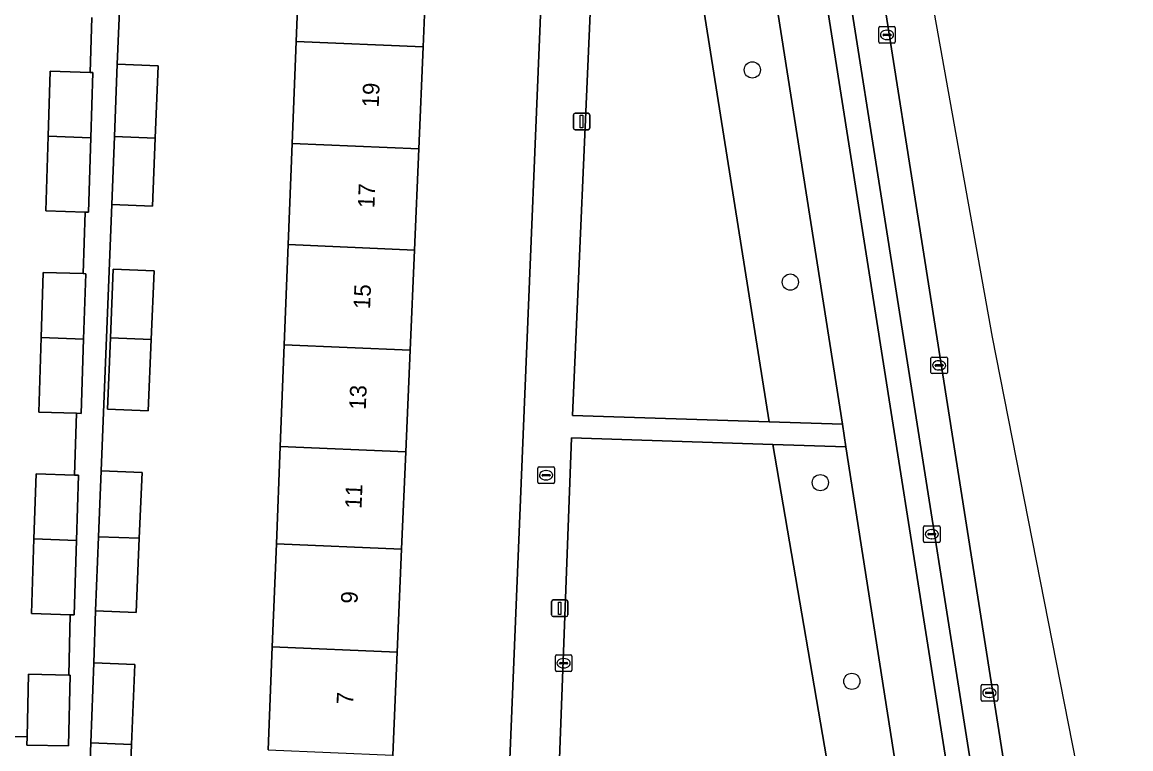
# Model space of a CAD drawing. Extents: x 160077 to 160948, y 386481 to 387498.
# Drawn here: x 160810.6 to 160877.4, y 386953.8 to 386997.6 of the extents above; entities that cross this region are included whole.
import ezdxf

# ---------------------------------------------------------------- set-up
doc = ezdxf.new("R2010")
doc.units = 0
for name, color, linetype in [('IMGEO_Boom', 7, 'Continuous'), ('IMGEO_Brandkraan', 7, 'Continuous'), ('IMGEO_Erf', 7, 'Continuous'), ('IMGEO_Fietspad_gesloten', 7, 'Continuous'), ('IMGEO_Groenvoorziening', 7, 'Continuous'), ('IMGEO_Kolk', 7, 'Continuous'), ('IMGEO_Lichtmast', 7, 'Continuous'), ('IMGEO_Pand', 7, 'Continuous'), ('IMGEO_Pand_nummerreeks', 7, 'Continuous'), ('IMGEO_Parkeervlak_open', 7, 'Continuous'), ('IMGEO_Rijbaan_lokaal_gesloten', 7, 'Continuous'), ('IMGEO_Voetpad_open', 7, 'Continuous')]:
    doc.layers.add(name, color=color, linetype=linetype)

msp = doc.modelspace()

# ---------------------------------------------------------------- linework, layer by layer
at = {"layer": 'IMGEO_Boom'}
for centre in [(160854.608, 386994.728), (160856.9, 386981.933), (160858.711, 386969.838), (160860.611, 386957.857)]:
    msp.add_circle(centre, 0.489, dxfattribs=at)
at = {"layer": 'IMGEO_Brandkraan'}
for p, q in [((160841.666, 386969.857), (160841.666, 386970.709)), ((160841.741, 386970.783), (160842.593, 386970.783)), ((160842.154, 386970.563), (160842.179, 386970.563)), ((160842.667, 386970.709), (160842.667, 386969.857)), ((160842.593, 386969.783), (160841.741, 386969.783)), ((160841.925, 386970.277), (160841.925, 386970.289)), ((160842.363, 386970.24), (160841.965, 386970.24)), ((160841.968, 386970.326), (160842.366, 386970.326)), ((160842.177, 386970.003), (160842.152, 386970.003)), ((160842.409, 386970.289), (160842.409, 386970.277))]:
    msp.add_line(p, q, dxfattribs=at)
for points in [[(160841.666, 386969.857), (160841.666, 386970.709)], [(160841.741, 386970.783), (160842.593, 386970.783)], [(160842.667, 386970.709), (160842.667, 386969.857)], [(160842.593, 386969.783), (160841.741, 386969.783)]]:
    msp.add_lwpolyline(points, dxfattribs=at)
for centre, radius, start, end in [((160841.743, 386970.707), 0.0765, 91.55205, 178.44795), ((160841.743, 386970.707), 0.0765, 91.55205, 178.44795), ((160842.591, 386970.707), 0.0765, 1.55205, 88.44795), ((160842.591, 386970.707), 0.0765, 1.55205, 88.44795), ((160841.743, 386969.859), 0.0765, 181.55205, 268.44795), ((160841.743, 386969.859), 0.0765, 181.55205, 268.44795), ((160841.965, 386970.286), 0.0403, 85.87752, 175.75265), ((160841.962, 386970.276), 0.0366, 178.93798, 274.71019), ((160842.366, 386970.283), 0.043, 264.86636, 352.45326), ((160842.37, 386970.288), 0.0386, 1.73085, 96.63898), ((160842.591, 386969.859), 0.0765, 271.55205, 358.44795), ((160842.591, 386969.859), 0.0765, 271.55205, 358.44795)]:
    msp.add_arc(centre, radius, start, end, dxfattribs=at)
for centre, major_axis, ratio, start_param, end_param in [((160842.153, 386970.283), (-0.387, 0.002), 0.722429, 4.712389, 7.853982), ((160842.178, 386970.283), (-0.39, 0.002), 0.717154, 1.570796, 4.712389)]:
    msp.add_ellipse(centre, major_axis=major_axis, ratio=ratio, start_param=start_param, end_param=end_param, dxfattribs=at)
at = {"layer": 'IMGEO_Erf'}
for points in [[(160841.916, 387000), (160843.721, 387043.684), (160836.789, 387043.97), (160836.553, 387038.455), (160836.291, 387032.33), (160836.028, 387026.171), (160835.772, 387020.179), (160835.508, 387014.008), (160835.253, 387008.045), (160834.994, 387001.985), (160834.909, 387000), (160834.743, 386996.116), (160834.48, 386989.967), (160834.219, 386983.865), (160833.961, 386977.822), (160833.698, 386971.69), (160833.448, 386965.829), (160833.182, 386959.61), (160832.916, 386953.401), (160832.662, 386947.458), (160832.404, 386941.416), (160832.144, 386935.336), (160839.232, 386935.044), (160840.851, 386974.216)], [(160818.339, 386978.465), (160818.161, 386974.16), (160815.703, 386974.262), (160815.881, 386978.563), (160816.054, 386982.715), (160818.512, 386982.613)]]:
    msp.add_lwpolyline(points, close=True, dxfattribs=at)
for points in [[(160825.405, 386953.722), (160825.65, 386959.932), (160825.896, 386966.152), (160826.127, 386972.014), (160826.37, 386978.147), (160826.608, 386984.191), (160826.85, 386990.293), (160827.092, 386996.443), (160827.233, 387000)], [(160816.457, 386998.768), (160816.298, 386995.071), (160818.756, 386994.975), (160818.586, 386990.621), (160818.426, 386986.521), (160815.968, 386986.617), (160815.33, 386970.553), (160817.788, 386970.451), (160817.623, 386966.479), (160817.437, 386961.998), (160814.979, 386962.101), (160814.887, 386958.969), (160817.346, 386958.877), (160817.163, 386954.047), (160817.022, 386950.323)], [(160800.603, 386954.734), (160810.857, 386954.506), (160810.941, 386958.281), (160813.367, 386958.228), (160813.447, 386961.872), (160811.129, 386961.945), (160811.271, 386966.444), (160811.394, 386970.368), (160813.713, 386970.295), (160813.831, 386974.022), (160811.558, 386974.094), (160811.7, 386978.593), (160811.823, 386982.517), (160814.244, 386982.441), (160814.361, 386986.157), (160811.986, 386986.232), (160812.128, 386990.731), (160812.251, 386994.655), (160814.653, 386994.579), (160814.758, 386997.884)]]:
    msp.add_lwpolyline(points, dxfattribs=at)
at = {"layer": 'IMGEO_Fietspad_gesloten'}
for points in [[(160839.039, 387106.69), (160840.709, 387096.066), (160844.15, 387074.182), (160844.86, 387069.704), (160848.756, 387045.127), (160853.93, 387012.138), (160854.193, 387010.643), (160860.039, 386973.359), (160860.241, 386971.987), (160863.785, 386949.371)], [(160867.017, 386948.268), (160866.582, 386951.231), (160853.411, 387034.814), (160850.27, 387054.844), (160846.884, 387076.364)]]:
    msp.add_lwpolyline(points, dxfattribs=at)
at = {"layer": 'IMGEO_Groenvoorziening'}
for points in [[(160860.039, 386973.359), (160854.193, 387010.643), (160849.782, 387010.293), (160851.35, 387000.412), (160851.415, 387000), (160855.621, 386973.5)], [(160855.621, 386973.5), (160851.415, 387000), (160851.35, 387000.412), (160844.975, 387002.965), (160844.904, 387000), (160843.753, 386973.879)]]:
    msp.add_lwpolyline(points, close=True, dxfattribs=at)
for points in [[(160843.886, 386947.307), (160846.733, 386942.041), (160848.965, 386943.186), (160859.854, 386948.769), (160855.849, 386972.131), (160843.704, 386972.53), (160842.905, 386951.58)], [(160863.785, 386949.371), (160860.241, 386971.987), (160855.849, 386972.131), (160859.854, 386948.769), (160861.122, 386941.374), (160865.32, 386916.888), (160866.335, 386915.256), (160866.551, 386915.472), (160865.534, 386921.95)]]:
    msp.add_lwpolyline(points, dxfattribs=at)
at = {"layer": 'IMGEO_Kolk'}
for p, q in [((160862.233, 386996.414), (160862.233, 386997.266)), ((160862.308, 386997.34), (160863.16, 386997.34)), ((160863.234, 386997.266), (160863.234, 386996.414)), ((160862.492, 386996.834), (160862.492, 386996.846)), ((160862.93, 386996.797), (160862.532, 386996.797)), ((160862.535, 386996.883), (160862.933, 386996.883)), ((160862.744, 386996.56), (160862.719, 386996.56)), ((160862.721, 386997.12), (160862.746, 386997.12)), ((160862.976, 386996.846), (160862.976, 386996.834)), ((160863.16, 386996.34), (160862.308, 386996.34)), ((160865.381, 386976.486), (160865.381, 386977.338)), ((160865.456, 386977.412), (160866.308, 386977.412)), ((160865.869, 386977.192), (160865.894, 386977.192)), ((160866.382, 386977.338), (160866.382, 386976.486)), ((160866.308, 386976.412), (160865.456, 386976.412)), ((160865.64, 386976.906), (160865.64, 386976.918)), ((160866.078, 386976.869), (160865.68, 386976.869)), ((160865.683, 386976.955), (160866.081, 386976.955)), ((160865.892, 386976.632), (160865.867, 386976.632)), ((160866.124, 386976.918), (160866.124, 386976.906)), ((160864.936, 386966.304), (160864.936, 386967.156)), ((160865.011, 386967.23), (160865.863, 386967.23)), ((160865.937, 386967.156), (160865.937, 386966.304)), ((160865.195, 386966.724), (160865.195, 386966.736)), ((160865.633, 386966.687), (160865.235, 386966.687)), ((160865.238, 386966.773), (160865.636, 386966.773)), ((160865.447, 386966.45), (160865.422, 386966.45)), ((160865.424, 386967.01), (160865.449, 386967.01)), ((160865.679, 386966.736), (160865.679, 386966.724)), ((160865.863, 386966.23), (160865.011, 386966.23)), ((160842.724, 386958.518), (160842.724, 386959.37)), ((160842.799, 386959.444), (160843.651, 386959.444)), ((160843.212, 386959.224), (160843.237, 386959.224)), ((160843.725, 386959.37), (160843.725, 386958.518)), ((160843.651, 386958.444), (160842.799, 386958.444)), ((160842.983, 386958.938), (160842.983, 386958.95)), ((160843.421, 386958.901), (160843.023, 386958.901)), ((160843.026, 386958.987), (160843.424, 386958.987)), ((160843.235, 386958.664), (160843.21, 386958.664)), ((160843.467, 386958.95), (160843.467, 386958.938)), ((160868.411, 386956.735), (160868.411, 386957.587)), ((160868.486, 386957.661), (160869.338, 386957.661)), ((160868.67, 386957.155), (160868.67, 386957.167)), ((160869.108, 386957.118), (160868.71, 386957.118)), ((160868.713, 386957.204), (160869.111, 386957.204)), ((160868.899, 386957.441), (160868.924, 386957.441)), ((160869.154, 386957.167), (160869.154, 386957.155)), ((160869.412, 386957.587), (160869.412, 386956.735)), ((160869.338, 386956.661), (160868.486, 386956.661)), ((160868.922, 386956.881), (160868.897, 386956.881))]:
    msp.add_line(p, q, dxfattribs=at)
for points in [[(160862.233, 386996.414), (160862.233, 386997.266)], [(160862.308, 386997.34), (160863.16, 386997.34)], [(160863.234, 386997.266), (160863.234, 386996.414)], [(160863.16, 386996.34), (160862.308, 386996.34)], [(160865.381, 386976.486), (160865.381, 386977.338)], [(160865.456, 386977.412), (160866.308, 386977.412)], [(160866.382, 386977.338), (160866.382, 386976.486)], [(160866.308, 386976.412), (160865.456, 386976.412)], [(160864.936, 386966.304), (160864.936, 386967.156)], [(160865.011, 386967.23), (160865.863, 386967.23)], [(160865.937, 386967.156), (160865.937, 386966.304)], [(160865.863, 386966.23), (160865.011, 386966.23)], [(160842.724, 386958.518), (160842.724, 386959.37)], [(160842.799, 386959.444), (160843.651, 386959.444)], [(160843.725, 386959.37), (160843.725, 386958.518)], [(160843.651, 386958.444), (160842.799, 386958.444)], [(160868.411, 386956.735), (160868.411, 386957.587)], [(160868.486, 386957.661), (160869.338, 386957.661)], [(160869.412, 386957.587), (160869.412, 386956.735)], [(160869.338, 386956.661), (160868.486, 386956.661)]]:
    msp.add_lwpolyline(points, dxfattribs=at)
for centre, radius, start, end in [((160862.31, 386997.264), 0.0765, 91.55205, 178.44795), ((160862.31, 386997.264), 0.0765, 91.55205, 178.44795), ((160863.158, 386997.264), 0.0765, 1.55205, 88.44795), ((160863.158, 386997.264), 0.0765, 1.55205, 88.44795), ((160862.532, 386996.843), 0.0403, 85.87752, 175.75265), ((160862.529, 386996.833), 0.0366, 178.93798, 274.71019), ((160862.933, 386996.84), 0.043, 264.86636, 352.45326), ((160862.937, 386996.845), 0.0386, 1.73085, 96.63898), ((160862.31, 386996.416), 0.0765, 181.55205, 268.44795), ((160862.31, 386996.416), 0.0765, 181.55205, 268.44795), ((160863.158, 386996.416), 0.0765, 271.55205, 358.44795), ((160863.158, 386996.416), 0.0765, 271.55205, 358.44795), ((160865.458, 386977.336), 0.0765, 91.55205, 178.44795), ((160865.458, 386977.336), 0.0765, 91.55205, 178.44795), ((160866.306, 386977.336), 0.0765, 1.55205, 88.44795), ((160866.306, 386977.336), 0.0765, 1.55205, 88.44795), ((160865.458, 386976.488), 0.0765, 181.55205, 268.44795), ((160865.458, 386976.488), 0.0765, 181.55205, 268.44795), ((160865.68, 386976.915), 0.0403, 85.87752, 175.75265), ((160865.677, 386976.905), 0.0366, 178.93798, 274.71019), ((160866.081, 386976.912), 0.043, 264.86636, 352.45326), ((160866.085, 386976.917), 0.0386, 1.73085, 96.63898), ((160866.306, 386976.488), 0.0765, 271.55205, 358.44795), ((160866.306, 386976.488), 0.0765, 271.55205, 358.44795), ((160865.013, 386967.154), 0.0765, 91.55205, 178.44795), ((160865.013, 386967.154), 0.0765, 91.55205, 178.44795), ((160865.861, 386967.154), 0.0765, 1.55205, 88.44795), ((160865.861, 386967.154), 0.0765, 1.55205, 88.44795), ((160865.235, 386966.733), 0.0403, 85.87752, 175.75265), ((160865.232, 386966.723), 0.0366, 178.93798, 274.71019), ((160865.636, 386966.73), 0.043, 264.86636, 352.45326), ((160865.64, 386966.735), 0.0386, 1.73085, 96.63898), ((160865.013, 386966.306), 0.0765, 181.55205, 268.44795), ((160865.013, 386966.306), 0.0765, 181.55205, 268.44795), ((160865.861, 386966.306), 0.0765, 271.55205, 358.44795), ((160865.861, 386966.306), 0.0765, 271.55205, 358.44795), ((160842.801, 386959.368), 0.0765, 91.55205, 178.44795), ((160842.801, 386959.368), 0.0765, 91.55205, 178.44795), ((160843.649, 386959.368), 0.0765, 1.55205, 88.44795), ((160843.649, 386959.368), 0.0765, 1.55205, 88.44795), ((160842.801, 386958.52), 0.0765, 181.55205, 268.44795), ((160842.801, 386958.52), 0.0765, 181.55205, 268.44795), ((160843.023, 386958.947), 0.0403, 85.87752, 175.75265), ((160843.02, 386958.937), 0.0366, 178.93798, 274.71019), ((160843.424, 386958.944), 0.043, 264.86636, 352.45326), ((160843.428, 386958.949), 0.0386, 1.73085, 96.63898), ((160843.649, 386958.52), 0.0765, 271.55205, 358.44795), ((160843.649, 386958.52), 0.0765, 271.55205, 358.44795), ((160868.488, 386957.585), 0.0765, 91.55205, 178.44795), ((160868.488, 386957.585), 0.0765, 91.55205, 178.44795), ((160868.71, 386957.164), 0.0403, 85.87752, 175.75265), ((160868.707, 386957.154), 0.0366, 178.93798, 274.71019), ((160869.111, 386957.161), 0.043, 264.86636, 352.45326), ((160869.115, 386957.166), 0.0386, 1.73085, 96.63898), ((160869.336, 386957.585), 0.0765, 1.55205, 88.44795), ((160869.336, 386957.585), 0.0765, 1.55205, 88.44795), ((160868.488, 386956.737), 0.0765, 181.55205, 268.44795), ((160868.488, 386956.737), 0.0765, 181.55205, 268.44795), ((160869.336, 386956.737), 0.0765, 271.55205, 358.44795), ((160869.336, 386956.737), 0.0765, 271.55205, 358.44795)]:
    msp.add_arc(centre, radius, start, end, dxfattribs=at)
for centre, major_axis, ratio, start_param, end_param in [((160862.72, 386996.84), (-0.387, 0.002), 0.722429, 4.712389, 7.853982), ((160862.745, 386996.84), (-0.39, 0.002), 0.717154, 1.570796, 4.712389), ((160865.868, 386976.912), (-0.387, 0.002), 0.722429, 4.712389, 7.853982), ((160865.893, 386976.912), (-0.39, 0.002), 0.717154, 1.570796, 4.712389), ((160865.423, 386966.73), (-0.387, 0.002), 0.722429, 4.712389, 7.853982), ((160865.448, 386966.73), (-0.39, 0.002), 0.717154, 1.570796, 4.712389), ((160843.211, 386958.944), (-0.387, 0.002), 0.722429, 4.712389, 7.853982), ((160843.236, 386958.944), (-0.39, 0.002), 0.717154, 1.570796, 4.712389), ((160868.898, 386957.161), (-0.387, 0.002), 0.722429, 4.712389, 7.853982), ((160868.923, 386957.161), (-0.39, 0.002), 0.717154, 1.570796, 4.712389)]:
    msp.add_ellipse(centre, major_axis=major_axis, ratio=ratio, start_param=start_param, end_param=end_param, dxfattribs=at)
at = {"layer": 'IMGEO_Lichtmast'}
for p, q in [((160843.811, 386991.217), (160843.811, 386992.017)), ((160843.811, 386992.017), (160843.811, 386991.217)), ((160843.911, 386992.117), (160844.701, 386992.117)), ((160844.701, 386992.117), (160843.911, 386992.117)), ((160844.801, 386992.017), (160844.801, 386991.217)), ((160844.801, 386991.217), (160844.801, 386992.017)), ((160844.701, 386991.117), (160843.911, 386991.117)), ((160843.911, 386991.117), (160844.701, 386991.117)), ((160842.495, 386961.86), (160842.495, 386962.66)), ((160842.495, 386962.66), (160842.495, 386961.86)), ((160842.595, 386962.76), (160843.385, 386962.76)), ((160843.385, 386962.76), (160842.595, 386962.76)), ((160843.485, 386962.66), (160843.485, 386961.86)), ((160843.485, 386961.86), (160843.485, 386962.66)), ((160843.385, 386961.76), (160842.595, 386961.76)), ((160842.595, 386961.76), (160843.385, 386961.76))]:
    msp.add_line(p, q, dxfattribs=at)
for points in [[(160844.231, 386991.992), (160844.381, 386991.992), (160844.381, 386991.242), (160844.231, 386991.242), (160844.231, 386991.992)], [(160842.915, 386962.635), (160843.065, 386962.635), (160843.065, 386961.885), (160842.915, 386961.885), (160842.915, 386962.635)]]:
    msp.add_lwpolyline(points, dxfattribs=at)
for centre, start, end in [((160843.911, 386992.017), 90, 180), ((160843.911, 386992.017), 90, 180), ((160844.701, 386992.017), 0, 90), ((160844.701, 386992.017), 360, 90), ((160843.911, 386991.217), 180, 270), ((160843.911, 386991.217), 180, 270), ((160844.701, 386991.217), 270, 0), ((160844.701, 386991.217), 270, 0), ((160842.595, 386962.66), 90, 180), ((160842.595, 386962.66), 90, 180), ((160843.385, 386962.66), 0, 90), ((160843.385, 386962.66), 360, 90), ((160842.595, 386961.86), 180, 270), ((160842.595, 386961.86), 180, 270), ((160843.385, 386961.86), 270, 0), ((160843.385, 386961.86), 270, 0)]:
    msp.add_arc(centre, 0.1, start, end, dxfattribs=at)
at = {"layer": 'IMGEO_Pand'}
for points in [[(160834.743, 386996.116), (160834.909, 387000), (160834.994, 387001.985), (160827.324, 387002.313), (160827.233, 387000), (160827.092, 386996.443)], [(160834.48, 386989.967), (160834.743, 386996.116), (160827.092, 386996.443), (160826.85, 386990.293)], [(160814.819, 386994.574), (160814.653, 386994.579), (160812.251, 386994.655), (160812.128, 386990.731), (160814.695, 386990.628)], [(160818.586, 386990.621), (160818.756, 386994.975), (160816.298, 386995.071), (160816.128, 386990.718)], [(160814.695, 386990.628), (160812.128, 386990.731), (160811.986, 386986.232), (160814.361, 386986.157), (160814.554, 386986.151)], [(160816.128, 386990.718), (160815.968, 386986.617), (160818.426, 386986.521), (160818.586, 386990.621)], [(160826.85, 386990.293), (160826.608, 386984.191), (160834.219, 386983.865), (160834.48, 386989.967)], [(160833.961, 386977.822), (160834.219, 386983.865), (160826.608, 386984.191), (160826.37, 386978.147)], [(160814.391, 386982.436), (160814.244, 386982.441), (160811.823, 386982.517), (160811.7, 386978.593), (160814.267, 386978.489)], [(160818.339, 386978.465), (160818.512, 386982.613), (160816.054, 386982.715), (160815.881, 386978.563)], [(160814.267, 386978.489), (160811.7, 386978.593), (160811.558, 386974.094), (160813.831, 386974.022), (160814.126, 386974.013)], [(160815.881, 386978.563), (160815.703, 386974.262), (160818.161, 386974.16), (160818.339, 386978.465)], [(160826.37, 386978.147), (160826.127, 386972.014), (160833.698, 386971.69), (160833.961, 386977.822)], [(160826.127, 386972.014), (160825.896, 386966.152), (160833.448, 386965.829), (160833.698, 386971.69)], [(160817.623, 386966.479), (160817.788, 386970.451), (160815.33, 386970.553), (160815.165, 386966.576)], [(160813.962, 386970.287), (160813.713, 386970.295), (160811.394, 386970.368), (160811.271, 386966.444), (160813.838, 386966.341)], [(160813.838, 386966.341), (160811.271, 386966.444), (160811.129, 386961.945), (160813.447, 386961.872), (160813.697, 386961.864)], [(160815.165, 386966.576), (160814.979, 386962.101), (160817.437, 386961.998), (160817.623, 386966.479)], [(160833.182, 386959.61), (160833.448, 386965.829), (160825.896, 386966.152), (160825.65, 386959.932)], [(160825.65, 386959.932), (160825.405, 386953.722), (160832.916, 386953.401), (160833.182, 386959.61)], [(160817.163, 386954.047), (160817.346, 386958.877), (160814.887, 386958.969), (160814.705, 386954.144)], [(160813.45, 386958.226), (160813.367, 386958.228), (160810.941, 386958.281), (160810.857, 386954.506), (160810.846, 386954.013), (160813.356, 386953.957)], [(160814.705, 386954.144), (160814.564, 386950.416), (160817.022, 386950.323), (160817.163, 386954.047)]]:
    msp.add_lwpolyline(points, close=True, dxfattribs=at)
at = {"layer": 'IMGEO_Parkeervlak_open'}
for points in [[(160844.52, 387100.677), (160848.272, 387076.587), (160851.646, 387055.237), (160854.808, 387035.183), (160868.014, 386951.451)], [(160870.506, 386948.376), (160856.762, 387035.598), (160853.596, 387055.675)]]:
    msp.add_lwpolyline(points, dxfattribs=at)
at = {"layer": 'IMGEO_Rijbaan_lokaal_gesloten'}
for points in [[(160841.78, 387131.053), (160843.086, 387122.722), (160843.685, 387118.823), (160843.908, 387117.2), (160844.419, 387114.082), (160845.352, 387108.157), (160845.972, 387104.074), (160845.987, 387103.977), (160850.246, 387076.971), (160853.596, 387055.675), (160856.762, 387035.598), (160870.506, 386948.376), (160871.552, 386938.155), (160873.619, 386918.307), (160875.504, 386900.308), (160876.403, 386892.082)], [(160911.917, 386716.69), (160912.703, 386711.723), (160913.686, 386705.403), (160914.518, 386705.52), (160914.501, 386705.629), (160887.77, 386879.356), (160883.793, 386903.906), (160869.094, 386978.618), (160851.673, 387075.841), (160841.78, 387131.053)]]:
    msp.add_lwpolyline(points, dxfattribs=at)
at = {"layer": 'IMGEO_Voetpad_open'}
for points in [[(160841.18, 387121.742), (160833.749, 387169.388), (160823.254, 387236.187), (160821.846, 387235.9), (160832.323, 387169.215), (160839.795, 387121.483), (160843.09, 387100.462), (160846.884, 387076.364), (160850.27, 387054.844), (160853.411, 387034.814), (160866.582, 386951.231), (160868.014, 386951.451), (160854.808, 387035.183), (160851.646, 387055.237), (160848.272, 387076.587), (160844.52, 387100.677)], [(160842.271, 387067.986), (160842.714, 387061.887), (160843.094, 387054.688), (160843.46, 387045.494), (160843.795, 387045.48), (160843.721, 387043.684), (160841.916, 387000), (160840.851, 386974.216), (160839.232, 386935.044), (160839.142, 386932.854), (160847.19, 386932.536), (160847.237, 386933.711), (160848.196, 386933.712), (160864.475, 386907.553), (160864.686, 386906.943), (160865.318, 386902.89)], [(160814.564, 386950.416), (160814.705, 386954.144), (160814.887, 386958.969), (160814.979, 386962.101), (160815.165, 386966.576), (160815.33, 386970.553), (160815.968, 386986.617), (160816.128, 386990.718), (160816.298, 386995.071), (160816.457, 386998.768), (160816.612, 387002.737), (160816.787, 387007.222), (160816.897, 387010.877), (160817.046, 387014.762)], [(160842.905, 386951.58), (160843.704, 386972.53), (160855.849, 386972.131), (160860.241, 386971.987), (160860.039, 386973.359), (160855.621, 386973.5), (160843.753, 386973.879), (160844.904, 387000)], [(160814.758, 386997.884), (160814.653, 386994.579), (160814.819, 386994.574), (160814.695, 386990.628), (160814.554, 386986.151), (160814.361, 386986.157), (160814.244, 386982.441), (160814.391, 386982.436), (160814.267, 386978.489), (160814.126, 386974.013), (160813.831, 386974.022), (160813.713, 386970.295), (160813.962, 386970.287), (160813.838, 386966.341), (160813.697, 386961.864), (160813.447, 386961.872), (160813.367, 386958.228), (160813.45, 386958.226), (160813.356, 386953.957), (160810.846, 386954.013), (160810.857, 386954.506), (160800.603, 386954.734)]]:
    msp.add_lwpolyline(points, dxfattribs=at)

# ---------------------------------------------------------------- texts
at = {"layer": 'IMGEO_Pand_nummerreeks'}
for s, p in [('19', (160832.065, 386992.45)), ('17', (160831.805, 386986.372)), ('15', (160831.545, 386980.294)), ('13', (160831.285, 386974.216)), ('11', (160831.029, 386968.252)), ('9', (160830.784, 386962.52)), ('7', (160830.524, 386956.442))]:
    msp.add_text(s, height=1, rotation=87.55155, dxfattribs=at).set_placement(p)

doc.saveas('drawing.dxf')
